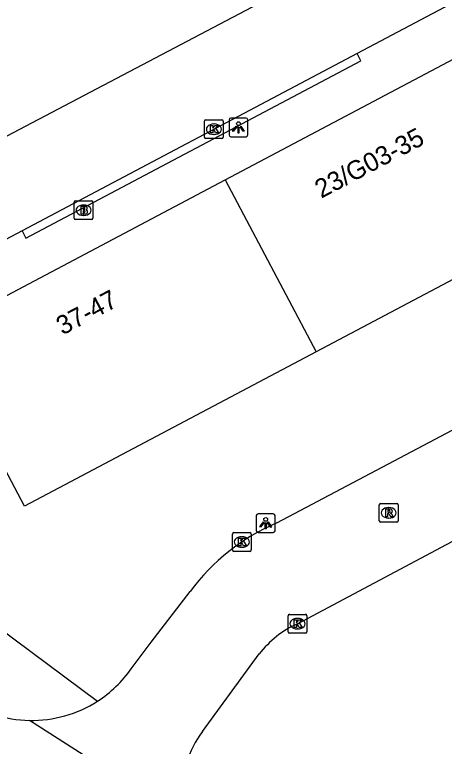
# Model space of a CAD drawing. Extents: x 159675 to 160530, y 382179 to 382901.
# Drawn here: x 160020.34 to 160043.25, y 382256.59 to 382295.63 of the extents above; entities that cross this region are included whole.
import ezdxf

# ---------------------------------------------------------------- set-up
doc = ezdxf.new("R2010")
doc.units = 0
for name, color, linetype in [('IMGEO_Brandkraan', 7, 'Continuous'), ('IMGEO_Kolk', 7, 'Continuous'), ('IMGEO_Lichtpunt', 7, 'Continuous'), ('IMGEO_Pand', 7, 'Continuous'), ('IMGEO_Pand_nummerreeks', 7, 'Continuous'), ('IMGEO_Rijbaan_lokaal_open', 7, 'Continuous'), ('IMGEO_Rioolput', 7, 'Continuous'), ('IMGEO_Voetpad_open', 7, 'Continuous')]:
    doc.layers.add(name, color=color, linetype=linetype)

msp = doc.modelspace()

# ---------------------------------------------------------------- linework, layer by layer
at = {"layer": 'IMGEO_Brandkraan'}
for p, q in [((160023.592, 382285.696), (160024.444, 382285.696)), ((160023.517, 382284.77), (160023.517, 382285.622)), ((160024.005, 382285.476), (160024.03, 382285.476)), ((160024.518, 382285.622), (160024.518, 382284.77)), ((160024.028, 382284.916), (160024.003, 382284.916)), ((160024.444, 382284.696), (160023.592, 382284.696))]:
    msp.add_line(p, q, dxfattribs=at)
for points in [[(160023.592, 382285.696), (160024.444, 382285.696)], [(160023.517, 382284.77), (160023.517, 382285.622)], [(160023.865, 382285.396), (160023.865, 382284.996), (160024.078, 382284.996)], [(160024.096, 382285.396), (160023.865, 382285.396)], [(160024.044, 382285.315), (160023.99, 382285.315), (160023.99, 382285.239)], [(160024.518, 382285.622), (160024.518, 382284.77)], [(160023.99, 382285.239), (160024.043, 382285.239)], [(160024.052, 382285.163), (160023.99, 382285.163), (160023.99, 382285.082)], [(160023.99, 382285.082), (160024.052, 382285.082)], [(160024.444, 382284.696), (160023.592, 382284.696)]]:
    msp.add_lwpolyline(points, dxfattribs=at)
for centre, radius, start, end in [((160023.594, 382285.62), 0.0765, 91.552, 178.448), ((160023.594, 382285.62), 0.0765, 91.552, 178.448), ((160024.442, 382285.62), 0.0765, 1.552, 88.448), ((160024.442, 382285.62), 0.0765, 1.552, 88.448), ((160024.045, 382285.277), 0.0379, 267.8285, 90.9355), ((160024.1, 382285.251), 0.145, 59.4692, 91.5367), ((160024.125, 382285.298), 0.0922, 285.5137, 58.1501), ((160024.053, 382285.122), 0.0404, 269.8759, 90.5077), ((160024.084, 382285.247), 0.251, 268.6676, 293.5347), ((160024.13, 382285.106), 0.105, 301.3115, 78.989), ((160023.594, 382284.772), 0.0765, 181.552, 268.448), ((160023.594, 382284.772), 0.0765, 181.552, 268.448), ((160024.442, 382284.772), 0.0765, 271.552, 358.448), ((160024.442, 382284.772), 0.0765, 271.552, 358.448)]:
    msp.add_arc(centre, radius, start, end, dxfattribs=at)
for centre, major_axis, ratio, start_param, end_param in [((160024.004, 382285.196), (-0.387, 0.002), 0.722429, 4.712389, 7.853982), ((160024.029, 382285.196), (-0.39, 0.002), 0.717154, 1.570796, 4.712389)]:
    msp.add_ellipse(centre, major_axis=major_axis, ratio=ratio, start_param=start_param, end_param=end_param, dxfattribs=at)
at = {"layer": 'IMGEO_Kolk'}
for p, q in [((160030.463, 382289.092), (160030.463, 382289.944)), ((160030.538, 382290.018), (160031.39, 382290.018)), ((160031.464, 382289.944), (160031.464, 382289.092)), ((160030.951, 382289.798), (160030.976, 382289.798)), ((160030.974, 382289.238), (160030.949, 382289.238)), ((160031.39, 382289.018), (160030.538, 382289.018)), ((160031.955, 382267.071), (160031.955, 382267.923)), ((160032.03, 382267.997), (160032.882, 382267.997)), ((160032.443, 382267.777), (160032.468, 382267.777)), ((160032.956, 382267.923), (160032.956, 382267.071)), ((160032.882, 382266.997), (160032.03, 382266.997)), ((160032.466, 382267.217), (160032.441, 382267.217)), ((160034.922, 382262.711), (160034.922, 382263.563)), ((160034.997, 382263.637), (160035.849, 382263.637)), ((160035.41, 382263.417), (160035.435, 382263.417)), ((160035.923, 382263.563), (160035.923, 382262.711)), ((160035.849, 382262.637), (160034.997, 382262.637)), ((160035.433, 382262.857), (160035.408, 382262.857))]:
    msp.add_line(p, q, dxfattribs=at)
for points in [[(160030.463, 382289.092), (160030.463, 382289.944)], [(160030.538, 382290.018), (160031.39, 382290.018)], [(160031.464, 382289.944), (160031.464, 382289.092)], [(160030.784, 382289.718), (160030.907, 382289.718), (160030.907, 382289.567), (160031.037, 382289.718), (160031.201, 382289.718), (160031.055, 382289.567), (160031.208, 382289.318), (160031.056, 382289.318), (160030.971, 382289.482), (160030.907, 382289.415), (160030.907, 382289.318), (160030.784, 382289.318), (160030.784, 382289.718)], [(160031.39, 382289.018), (160030.538, 382289.018)], [(160031.955, 382267.071), (160031.955, 382267.923)], [(160032.03, 382267.997), (160032.882, 382267.997)], [(160032.276, 382267.697), (160032.399, 382267.697), (160032.399, 382267.546), (160032.529, 382267.697), (160032.693, 382267.697), (160032.547, 382267.546), (160032.7, 382267.297), (160032.548, 382267.297), (160032.463, 382267.461), (160032.399, 382267.394), (160032.399, 382267.297), (160032.276, 382267.297), (160032.276, 382267.697)], [(160032.956, 382267.923), (160032.956, 382267.071)], [(160032.882, 382266.997), (160032.03, 382266.997)], [(160034.922, 382262.711), (160034.922, 382263.563)], [(160034.997, 382263.637), (160035.849, 382263.637)], [(160035.923, 382263.563), (160035.923, 382262.711)], [(160035.243, 382263.337), (160035.366, 382263.337), (160035.366, 382263.186), (160035.496, 382263.337), (160035.66, 382263.337), (160035.514, 382263.186), (160035.667, 382262.937), (160035.515, 382262.937), (160035.43, 382263.101), (160035.366, 382263.034), (160035.366, 382262.937), (160035.243, 382262.937), (160035.243, 382263.337)], [(160035.849, 382262.637), (160034.997, 382262.637)]]:
    msp.add_lwpolyline(points, dxfattribs=at)
for centre, start, end in [((160030.54, 382289.942), 91.552, 178.448), ((160030.54, 382289.942), 91.552, 178.448), ((160031.388, 382289.942), 1.552, 88.448), ((160031.388, 382289.942), 1.552, 88.448), ((160030.54, 382289.094), 181.552, 268.448), ((160030.54, 382289.094), 181.552, 268.448), ((160031.388, 382289.094), 271.552, 358.448), ((160031.388, 382289.094), 271.552, 358.448), ((160032.032, 382267.921), 91.552, 178.448), ((160032.032, 382267.921), 91.552, 178.448), ((160032.88, 382267.921), 1.552, 88.448), ((160032.88, 382267.921), 1.552, 88.448), ((160032.032, 382267.073), 181.552, 268.448), ((160032.032, 382267.073), 181.552, 268.448), ((160032.88, 382267.073), 271.552, 358.448), ((160032.88, 382267.073), 271.552, 358.448), ((160034.999, 382263.561), 91.552, 178.448), ((160034.999, 382263.561), 91.552, 178.448), ((160035.847, 382263.561), 1.552, 88.448), ((160035.847, 382263.561), 1.552, 88.448), ((160034.999, 382262.713), 181.552, 268.448), ((160034.999, 382262.713), 181.552, 268.448), ((160035.847, 382262.713), 271.552, 358.448), ((160035.847, 382262.713), 271.552, 358.448)]:
    msp.add_arc(centre, 0.0765, start, end, dxfattribs=at)
for centre, major_axis, ratio, start_param, end_param in [((160030.95, 382289.518), (-0.387, 0.002), 0.722429, 4.712389, 7.853982), ((160030.975, 382289.518), (-0.39, 0.002), 0.717154, 1.570796, 4.712389), ((160032.442, 382267.497), (-0.387, 0.002), 0.722429, 4.712389, 7.853982), ((160032.467, 382267.497), (-0.39, 0.002), 0.717154, 1.570796, 4.712389), ((160035.409, 382263.137), (-0.387, 0.002), 0.722429, 4.712389, 7.853982), ((160035.434, 382263.137), (-0.39, 0.002), 0.717154, 1.570796, 4.712389)]:
    msp.add_ellipse(centre, major_axis=major_axis, ratio=ratio, start_param=start_param, end_param=end_param, dxfattribs=at)
at = {"layer": 'IMGEO_Lichtpunt'}
for p, q in [((160031.776, 382290.018), (160031.776, 382289.211)), ((160031.776, 382290.018), (160031.776, 382289.211)), ((160032.678, 382290.113), (160031.87, 382290.113)), ((160032.678, 382290.113), (160031.87, 382290.113)), ((160032.772, 382289.211), (160032.772, 382290.018)), ((160032.772, 382289.211), (160032.772, 382290.018)), ((160031.87, 382289.117), (160032.678, 382289.117)), ((160031.87, 382289.117), (160032.678, 382289.117)), ((160033.228, 382268.905), (160033.228, 382268.098)), ((160033.228, 382268.905), (160033.228, 382268.098)), ((160034.13, 382269), (160033.322, 382269)), ((160034.13, 382269), (160033.322, 382269)), ((160034.224, 382268.098), (160034.224, 382268.905)), ((160034.224, 382268.098), (160034.224, 382268.905)), ((160033.322, 382268.004), (160034.13, 382268.004)), ((160033.322, 382268.004), (160034.13, 382268.004))]:
    msp.add_line(p, q, dxfattribs=at)
for points in [[(160032.15, 382289.682), (160032.189, 382289.654), (160032.001, 382289.392), (160031.963, 382289.419), (160032.15, 382289.682)], [(160032.252, 382289.634), (160032.299, 382289.634), (160032.299, 382289.312), (160032.252, 382289.312), (160032.252, 382289.634)], [(160032.362, 382289.654), (160032.4, 382289.681), (160032.587, 382289.419), (160032.548, 382289.391), (160032.362, 382289.654)], [(160033.602, 382268.569), (160033.641, 382268.541), (160033.453, 382268.279), (160033.415, 382268.306), (160033.602, 382268.569)], [(160033.704, 382268.521), (160033.751, 382268.521), (160033.751, 382268.199), (160033.704, 382268.199), (160033.704, 382268.521)], [(160033.814, 382268.541), (160033.852, 382268.568), (160034.039, 382268.306), (160034, 382268.278), (160033.814, 382268.541)]]:
    msp.add_lwpolyline(points, dxfattribs=at)
for centre in [(160032.275, 382289.816), (160033.727, 382268.703)]:
    msp.add_circle(centre, 0.0994, dxfattribs=at)
for centre, start, end in [((160031.87, 382290.018), 90, 180), ((160031.87, 382290.018), 90, 180), ((160032.678, 382290.018), 0, 90), ((160032.678, 382290.018), 0, 90), ((160031.87, 382289.211), 180, 270), ((160031.87, 382289.211), 180, 270), ((160032.678, 382289.211), 270, 0), ((160032.678, 382289.211), 270, 360), ((160033.322, 382268.905), 90, 180), ((160033.322, 382268.905), 90, 180), ((160034.13, 382268.905), 0, 90), ((160034.13, 382268.905), 0, 90), ((160033.322, 382268.098), 180, 270), ((160033.322, 382268.098), 180, 270), ((160034.13, 382268.098), 270, 0), ((160034.13, 382268.098), 270, 360)]:
    msp.add_arc(centre, 0.0946, start, end, dxfattribs=at)
at = {"layer": 'IMGEO_Pand'}
for points in [[(160031.569, 382286.811), (160047.124, 382295.046)], [(160016.014, 382278.577), (160031.569, 382286.811)], [(160031.569, 382286.811), (160036.422, 382277.643)], [(160051.977, 382285.878), (160036.422, 382277.643)], [(160036.422, 382277.643), (160020.867, 382269.409), (160016.014, 382278.577)]]:
    msp.add_lwpolyline(points, dxfattribs=at)
at = {"layer": 'IMGEO_Rijbaan_lokaal_open'}
for points in [[(160053.435, 382301.412), (160038.601, 382293.559)], [(160037.122, 382298.226), (160018.145, 382288.231)], [(160038.601, 382293.559), (160020.74, 382284.104)], [(160034.319, 382268.512), (160078.039, 382291.633)], [(160020.74, 382284.104), (160014.527, 382280.815)], [(160035.422, 382263.138), (160052.678, 382272.316), (160064.282, 382278.525)], [(160026.561, 382260.737), (160027.618, 382262.154), (160029.696, 382264.857)], [(160030.352, 382257.382), (160033.381, 382261.523)], [(160029.275, 382252.761), (160021.127, 382257.976)]]:
    msp.add_lwpolyline(points, dxfattribs=at)
for centre, radius, start, end in [((160038.776, 382258.124), 11.304, 113.2196, 143.441), ((160037.709, 382258.151), 5.487, 114.6332, 142.0744), ((160021.235, 382264.481), 6.51, 302.802, 324.8916), ((160021.241, 382264.47), 6.495, 235.163, 268.993), ((160021.241, 382264.487), 6.512, 268.9968, 302.7316), ((160035.293, 382253.788), 6.11, 143.9696, 161.4965)]:
    msp.add_arc(centre, radius, start, end, dxfattribs=at)
at = {"layer": 'IMGEO_Rioolput'}
for p, q in [((160039.785, 382268.628), (160039.785, 382269.48)), ((160039.86, 382269.554), (160040.712, 382269.554)), ((160040.273, 382269.334), (160040.298, 382269.334)), ((160040.786, 382269.48), (160040.786, 382268.628)), ((160040.712, 382268.554), (160039.86, 382268.554)), ((160040.296, 382268.774), (160040.271, 382268.774))]:
    msp.add_line(p, q, dxfattribs=at)
for points in [[(160039.785, 382268.628), (160039.785, 382269.48)], [(160039.86, 382269.554), (160040.712, 382269.554)], [(160040.374, 382269.252), (160040.122, 382269.254), (160040.122, 382268.854)], [(160040.786, 382269.48), (160040.786, 382268.628)], [(160040.122, 382268.854), (160040.246, 382268.854), (160040.246, 382269.016), (160040.257, 382269.016)], [(160040.3, 382269.173), (160040.246, 382269.173), (160040.246, 382269.092)], [(160040.246, 382269.092), (160040.298, 382269.092)], [(160040.304, 382268.987), (160040.375, 382268.854), (160040.515, 382268.854), (160040.45, 382268.98)], [(160040.712, 382268.554), (160039.86, 382268.554)]]:
    msp.add_lwpolyline(points, dxfattribs=at)
for centre, radius, start, end in [((160039.862, 382269.478), 0.0765, 91.552, 178.448), ((160039.862, 382269.478), 0.0765, 91.552, 178.448), ((160040.373, 382269.142), 0.109, 350.3612, 89.416), ((160040.71, 382269.478), 0.0765, 1.552, 88.448), ((160040.71, 382269.478), 0.0765, 1.552, 88.448), ((160040.256, 382268.963), 0.0533, 26.0293, 88.6989), ((160040.282, 382269.281), 0.19, 274.7715, 282.9687), ((160040.306, 382269.077), 0.0964, 77.0061, 93.1865), ((160040.32, 382269.134), 0.0378, 276.6634, 79.6772), ((160040.371, 382269.142), 0.112, 277.5842, 350.9817), ((160040.355, 382268.927), 0.108, 29.5134, 73.7905), ((160039.862, 382268.63), 0.0765, 181.552, 268.448), ((160039.862, 382268.63), 0.0765, 181.552, 268.448), ((160040.71, 382268.63), 0.0765, 271.552, 358.448), ((160040.71, 382268.63), 0.0765, 271.552, 358.448)]:
    msp.add_arc(centre, radius, start, end, dxfattribs=at)
for centre, major_axis, ratio, start_param, end_param in [((160040.272, 382269.054), (-0.387, 0.002), 0.722429, 4.712389, 7.853982), ((160040.297, 382269.054), (-0.39, 0.002), 0.717154, 1.570796, 4.712389)]:
    msp.add_ellipse(centre, major_axis=major_axis, ratio=ratio, start_param=start_param, end_param=end_param, dxfattribs=at)
at = {"layer": 'IMGEO_Voetpad_open'}
for points in [[(160020.74, 382284.104), (160020.946, 382283.715), (160038.806, 382293.171), (160038.601, 382293.559)], [(160005.765, 382273.145), (160019.447, 382262.957), (160024.762, 382259.009)]]:
    msp.add_lwpolyline(points, dxfattribs=at)

# ---------------------------------------------------------------- texts
at = {"layer": 'IMGEO_Pand_nummerreeks'}
for s, p in [('23/G03-35', (160036.687, 382285.809)), ('37-47', (160022.899, 382278.511))]:
    msp.add_text(s, height=1, rotation=27.8957, dxfattribs=at).set_placement(p)

doc.saveas('drawing.dxf')
